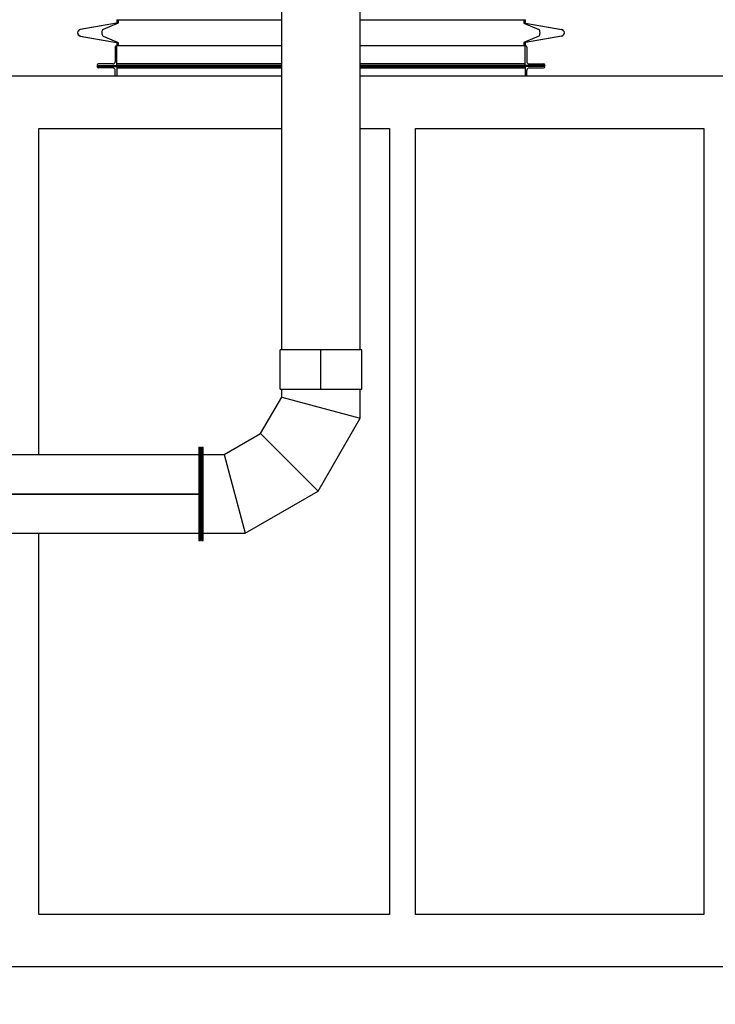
# Model space of a CAD drawing. Header units: inches. Extents: x 36 to 1719, y -84 to 1122.
# Tile 501 of 571: x 744 to 850, y 755 to 905. Entities that reach past the tile are written whole.
import ezdxf

# ---------------------------------------------------------------- set-up
doc = ezdxf.new("R2010")
doc.units = ezdxf.units.IN
doc.header["$LTSCALE"] = 48
doc.header["$MEASUREMENT"] = 0
doc.layers.add('Dimension (ANSI)', color=7, linetype='Continuous', lineweight=25)
doc.layers.add('Visible (ANSI)', color=7, linetype='Continuous', lineweight=30)
doc.styles.add('Note Text (ANSI)', font='tahoma.ttf')
doc.dimstyles.new('Architectural (ANSI)', dxfattribs={"dimscale": 48, "dimtxt": 0.125, "dimasz": 0.098425, "dimexe": 0.125, "dimexo": 0.0625, "dimgap": 0.031496, "dimtad": 0, "dimtih": 1, "dimtoh": 1, "dimdec": 4, "dimrnd": 1e-08, "dimzin": 3, "dimdsep": 46, "dimlunit": 4, "dimtxsty": 'Note Text (ANSI)', "dimcen": 0.09, "dimdle": 0.393701, "dimclrd": 256, "dimclre": 256, "dimclrt": 256, "dimadec": 0, "dimazin": 3, "dimtfac": 0.96, "dimtofl": 0, "dimtmove": 0, "dimatfit": 3, "dimfxl": 1, "dimfrac": 2, "dimtolj": 1, "dimtzin": 12, "dimlwd": -1, "dimlwe": -1, "dimarcsym": 0})

# ---------------------------------------------------------------- blocks, each defined once
blk = doc.blocks.new('*D15')
at = {"layer": 'Defpoints', "color": 0, "transparency": 16777216}
for p in [(1035.92, 852.67), (738.92, 838.72), (1035.92, 741.53)]:
    blk.add_point(p, dxfattribs=at)
at = {"layer": 'Dimension (ANSI)', "transparency": 16777216}
for p, q in [((1035.92, 849.67), (1035.92, 735.53)), ((738.92, 835.72), (738.92, 735.53)), ((743.64, 741.53), (865.57, 741.53)), ((1031.19, 741.53), (889.26, 741.53))]:
    blk.add_line(p, q, dxfattribs=at)
for points in [[(743.64, 742.32), (743.64, 740.74), (738.92, 741.53)], [(1031.19, 742.32), (1031.19, 740.74), (1035.92, 741.53)]]:
    blk.add_solid(points, dxfattribs=at)
at = {"layer": 'Dimension (ANSI)', "transparency": 16777216, "insert": (867.08, 744.65), "char_height": 6, "attachment_point": 1, "style": 'Note Text (ANSI)'}
blk.add_mtext('\\A1;24\'-9"', dxfattribs=at)

msp = doc.modelspace()

# ---------------------------------------------------------------- linework, layer by layer
at = {"layer": 'Visible (ANSI)'}
for p, q in [((783.97918, 854.7154), (783.97918, 913.5529)), ((795.97918, 854.7154), (795.97918, 913.5529)), ((758.82393, 905.1164), (783.97918, 905.1164)), ((758.82393, 905.1164), (758.82393, 904.65944)), ((758.83588, 905.1164), (758.83588, 904.65944)), ((759.02588, 905.1164), (759.02588, 904.65944)), ((795.97918, 905.1164), (821.13633, 905.1164)), ((820.93438, 905.1164), (820.93438, 904.65944)), ((821.12438, 905.1164), (821.12438, 904.65944)), ((821.13633, 905.1164), (821.13633, 904.65944)), ((758.75939, 904.58253), (753.23711, 903.6088)), ((758.77134, 904.58253), (753.24906, 903.6088)), ((758.99915, 904.58253), (756.71174, 903.6088)), ((820.96111, 904.58253), (823.24852, 903.6088)), ((821.18892, 904.58253), (826.71121, 903.6088)), ((821.20087, 904.58253), (826.72316, 903.6088)), ((753.23711, 902.62399), (758.75939, 901.65027)), ((753.24906, 902.62399), (758.77134, 901.65027)), ((756.71174, 902.62399), (758.99915, 901.65027)), ((823.24852, 902.62399), (820.96111, 901.65027)), ((826.71121, 902.62399), (821.18892, 901.65027)), ((826.72316, 902.62399), (821.20087, 901.65027)), ((758.57393, 900.9264), (758.57393, 898.7464)), ((758.82393, 901.1164), (758.76393, 901.1164)), ((758.82393, 901.57335), (758.82393, 901.1164)), ((758.82393, 898.1164), (758.82393, 901.1164)), ((783.97918, 901.1164), (758.82393, 901.1164)), ((758.83588, 901.57335), (758.83588, 901.1164)), ((759.02588, 901.57335), (759.02588, 901.1164)), ((821.13633, 901.1164), (795.97918, 901.1164)), ((820.93438, 901.57335), (820.93438, 901.1164)), ((821.12438, 901.57335), (821.12438, 901.1164)), ((821.13633, 901.57335), (821.13633, 901.1164)), ((821.13633, 898.1164), (821.13633, 901.1164)), ((821.13633, 901.1164), (821.19633, 901.1164)), ((821.38633, 900.9264), (821.38633, 898.7464)), ((755.82393, 898.1764), (755.82393, 898.1164)), ((755.82393, 898.1164), (758.82393, 898.1164)), ((755.82393, 897.9314), (755.82393, 897.9914)), ((755.82393, 897.9914), (758.82393, 897.9914)), ((758.19393, 898.3664), (756.01393, 898.3664)), ((758.19393, 897.7414), (756.01393, 897.7414)), ((783.97918, 898.3664), (758.82393, 898.3664)), ((758.82393, 898.1764), (758.82393, 898.1164)), ((783.97918, 898.1164), (758.82393, 898.1164)), ((758.82393, 897.9914), (758.82393, 896.4914)), ((758.82393, 897.9914), (783.97918, 897.9914)), ((758.82393, 897.9314), (758.82393, 897.9914)), ((758.82393, 897.7414), (783.97918, 897.7414)), ((821.13633, 898.3664), (795.97918, 898.3664)), ((821.13633, 898.1164), (795.97918, 898.1164)), ((795.97918, 897.9914), (821.13633, 897.9914)), ((795.97918, 897.7414), (821.13633, 897.7414)), ((821.13633, 898.1764), (821.13633, 898.1164)), ((824.13633, 898.1164), (821.13633, 898.1164)), ((824.13633, 897.9914), (821.13633, 897.9914)), ((821.13633, 897.9914), (821.13633, 896.4914)), ((821.13633, 897.9314), (821.13633, 897.9914)), ((821.76633, 898.3664), (823.94633, 898.3664)), ((821.76633, 897.7414), (823.94633, 897.7414)), ((824.13633, 898.1764), (824.13633, 898.1164)), ((824.13633, 897.9314), (824.13633, 897.9914)), ((783.97918, 896.4914), (738.91768, 896.4914)), ((758.57393, 896.4914), (758.57393, 897.3614)), ((1035.91768, 896.4914), (795.97918, 896.4914)), ((821.38633, 896.4914), (821.38633, 897.3614)), ((746.91768, 888.4914), (783.97918, 888.4914)), ((746.91768, 838.7154), (746.91768, 888.4914)), ((795.97918, 888.4914), (800.41768, 888.4914)), ((800.41768, 888.4914), (800.41768, 768.4914)), ((804.41768, 888.4914), (848.41768, 888.4914)), ((804.41768, 768.4914), (804.41768, 888.4914)), ((848.41768, 888.4914), (848.41768, 768.4914)), ((789.97818, 854.7154), (783.72918, 854.7154)), ((783.72918, 848.7154), (783.72918, 854.7154)), ((789.97818, 848.7154), (789.97818, 854.7154)), ((789.98018, 848.7154), (789.98018, 854.7154)), ((796.22918, 854.7154), (789.98018, 854.7154)), ((796.22918, 848.7154), (796.22918, 854.7154)), ((789.97818, 852.7154), (789.98018, 852.7154)), ((789.98018, 850.7154), (789.97818, 850.7154)), ((783.72918, 848.7154), (789.97818, 848.7154)), ((783.97926, 847.49999), (783.97926, 848.7154)), ((789.98018, 848.7154), (796.22918, 848.7154)), ((795.97918, 844.28462), (795.97918, 848.7154)), ((780.76385, 841.93073), (783.97926, 847.49999)), ((783.97926, 847.49999), (795.97918, 844.28462)), ((783.97926, 847.49999), (795.97918, 844.28462)), ((789.5484, 833.14618), (795.97918, 844.28462)), ((775.19459, 838.71532), (780.76385, 841.93073)), ((780.76385, 841.93073), (789.5484, 833.14618)), ((780.76385, 841.93073), (789.5484, 833.14618)), ((771.35418, 839.8404), (771.35418, 825.5904)), ((771.35418, 839.8404), (771.60418, 839.8404)), ((771.60418, 825.5904), (771.60418, 839.8404)), ((771.72918, 839.8404), (771.72918, 825.5904)), ((771.72918, 839.8404), (771.97918, 839.8404)), ((771.97918, 825.5904), (771.97918, 839.8404)), ((711.34068, 838.7154), (771.35418, 838.7154)), ((771.97918, 838.71532), (775.19459, 838.71532)), ((775.19459, 838.71532), (778.40996, 826.7154)), ((775.19459, 838.71532), (778.40996, 826.7154)), ((778.40996, 826.7154), (789.5484, 833.14618)), ((711.34068, 832.7279), (771.35418, 832.7279)), ((711.34068, 832.7029), (771.35418, 832.7029)), ((711.34068, 826.7154), (771.35418, 826.7154)), ((746.91768, 768.4914), (746.91768, 826.7154)), ((771.35418, 825.5904), (771.60418, 825.5904)), ((771.72918, 825.5904), (771.97918, 825.5904)), ((771.97918, 826.7154), (778.40996, 826.7154)), ((800.41768, 768.4914), (746.91768, 768.4914)), ((848.41768, 768.4914), (804.41768, 768.4914)), ((1035.91768, 760.4914), (738.91768, 760.4914))]:
    msp.add_line(p, q, dxfattribs=at)
for centre, radius, start, end in [((753.32393, 903.1164), 0.5, 100, 260), ((753.33588, 903.1164), 0.5, 100, 260), ((758.74583, 904.65944), 0.0781, 280, 0), ((758.75778, 904.65944), 0.0781, 280, 0), ((821.20248, 904.65944), 0.0781, 180, 260), ((821.21443, 904.65944), 0.0781, 180, 260), ((826.62438, 903.1164), 0.5, 280, 80), ((826.63633, 903.1164), 0.5, 280, 80), ((758.76393, 900.9264), 0.19, 90, 180), ((758.74583, 901.57335), 0.0781, 0, 80), ((758.75778, 901.57335), 0.0781, 0, 80), ((821.20248, 901.57335), 0.0781, 100, 180), ((821.21443, 901.57335), 0.0781, 100, 180), ((821.19633, 900.9264), 0.19, 0, 90), ((756.01393, 898.1764), 0.19, 90, 180), ((756.01393, 897.9314), 0.19, 180, 270), ((758.19393, 898.7464), 0.38, 270, 0), ((758.19393, 897.3614), 0.38, 0, 90), ((821.76633, 898.7464), 0.38, 180, 270), ((821.76633, 897.3614), 0.38, 90, 180), ((823.94633, 898.1764), 0.19, 0, 90), ((823.94633, 897.9314), 0.19, 270, 0)]:
    msp.add_arc(centre, radius, start, end, dxfattribs=at)
for centre, major_axis, start_param, end_param in [((756.74771, 903.1164), (0, -0.5), 3.316125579, 6.108652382), ((758.99353, 904.65944), (0, 0.0781), 3.316125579, 4.71238898), ((820.96673, 904.65944), (0, 0.0781), 1.570796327, 2.967059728), ((823.21256, 903.1164), (0, -0.5), 0.174532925, 2.967059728), ((758.99353, 901.57335), (0, 0.0781), 4.71238898, 6.108652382), ((820.96673, 901.57335), (0, 0.0781), 0.174532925, 1.570796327)]:
    msp.add_ellipse(centre, major_axis=major_axis, ratio=0.414213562, start_param=start_param, end_param=end_param, dxfattribs=at)

# ---------------------------------------------------------------- dimensions: what is measured, and where the dimension line sits
at = {"layer": 'Dimension (ANSI)'}
dim = msp.add_linear_dim(base=(1035.91768, 741.53077), p1=(738.91768, 838.7154), p2=(1035.91768, 852.67131), dimstyle='Architectural (ANSI)', override={"dimgap": 0.031496, "dimtih": 0, "dimtoh": 0, "dimdec": 4, "dimlfac": 1, "dimtol": 0, "dimlim": 0, "dimtp": 0, "dimtm": 0, "dimtdec": 2, "dimatfit": 1}, dxfattribs=at)
dim.commit()
dim.dimension.update_dxf_attribs({"geometry": '*D15', "text_midpoint": (877.41768, 741.53077), "dimtype": 160})

doc.saveas('drawing.dxf')
